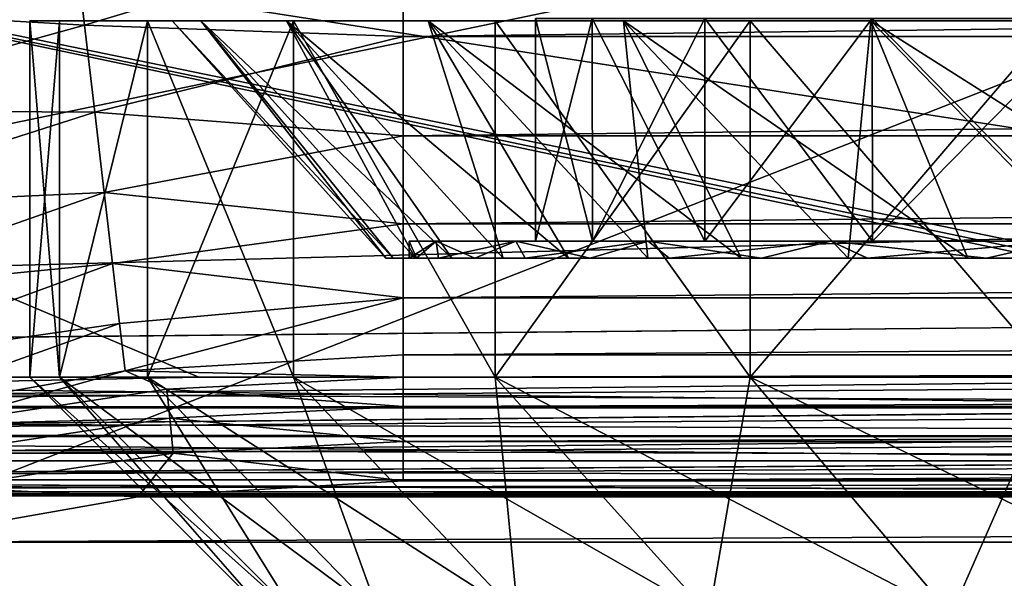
# Model space of a CAD drawing. Header units: metres. Extents: x -205 to 205, y -104 to 104.
# Tile 897 of 1056: x -19.84 to -15.7, y -45.81 to -43.45. Entities that reach past the tile are written whole.
import ezdxf

# ---------------------------------------------------------------- set-up
doc = ezdxf.new("R2010")
doc.units = ezdxf.units.M
doc.layers.add('solid_01_2-CONSUMER_EHM_BOX_SW0001', color=7, linetype='CONTINUOUS')

msp = doc.modelspace()

# ---------------------------------------------------------------- linework, layer by layer
at = {"layer": 'solid_01_2-CONSUMER_EHM_BOX_SW0001'}
for points in [[(-200.010849, -74.958488), (-200.010773, 75.041512), (-0.010778, 75.04142)], [(-0.010849, -74.95858), (-200.010849, -74.958488), (-0.010778, 75.04142)], [(-24.253431, -47.070396, 63.099998), (-25.500069, -42.458569, 63.099998), (-12.482156, -42.458576, 63.099998)], [(-8.89178, -44.958576, 48), (-25.00005, -42.458569, 48), (-25.021868, -44.958569, 48)], [(-25.00005, -42.458569, 57), (-25.021868, -44.958569, 57), (-19.088629, -44.958572, 57)], [(-25.021868, -44.958569, 55), (-25.00005, -42.458569, 55), (-12.992855, -42.458576, 55)], [(-12.992857, -44.958576, 55), (-25.021868, -44.958569, 55), (-12.992855, -42.458576, 55)], [(-8.89178, -44.958576, 48), (-13.737907, -42.458572, 48), (-25.00005, -42.458569, 48)], [(-25.00005, -42.458569, 57), (-13.073159, -44.952339, 57), (-12.992857, -44.933804, 57)], [(-12.992855, -42.458576, 57), (-25.00005, -42.458569, 57), (-12.992857, -44.933804, 57)], [(-25.00005, -42.458569, 57), (-13.155389, -44.958572, 57), (-13.073159, -44.952339, 57)], [(-25.00005, -42.458569, 57), (-19.088629, -44.958572, 57), (-13.155389, -44.958572, 57)], [(-13.503431, -47.071167, 63.099998), (-24.253431, -47.070396, 63.099998), (-12.482156, -42.458576, 63.099998)], [(38.274673, -42.903759, 75), (-63.60397, -54.56757, 75), (63.596031, -54.576706, 75)], [(38.274673, -42.903759, 75), (37.499931, -42.958599, 75), (-63.60397, -54.56757, 75)], [(37.499931, -42.958599, 75), (-37.500069, -42.958565, 75), (-63.60397, -54.56757, 75)], [(-37.500069, -42.958565, 46), (37.499931, -42.958599, 46), (-37.500069, -44.958565, 46)], [(37.499931, -42.958599, 46), (-2.676463, -44.626774, 46), (-37.500069, -44.958565, 46)], [(-19.569147, -43.476009, 3.371311), (-19.614502, -43.087963, 3.467618), (-20.968851, -43.395908, 3.455576)], [(-19.569147, -43.476009, 3.371311), (-18.227028, -43.073269, 3.455959), (-19.614502, -43.087963, 3.467618)], [(-19.569147, -43.476009, 3.371311), (-18.227028, -43.523998, 3.325387), (-18.227028, -43.073269, 3.455959)], [(-18.227028, -43.073269, 3.455959), (-18.227028, -43.523998, 3.325387), (18.20536, -43.073284, 3.455959)], [(-18.227028, -43.523998, 3.325387), (18.20536, -43.524014, 3.325387), (18.20536, -43.073284, 3.455959)], [(-19.569147, -43.476009, 3.371311), (-20.968851, -43.395908, 3.455576), (-20.864967, -43.834003, 3.324787)], [(-19.675592, -43.458572, 22.2833), (-19.675571, -44.958572, 22.283104), (-19.80007, -44.958572, 24.5)], [(-19.80007, -43.458572, 24.499994), (-19.80007, -44.958572, 24.5), (-19.675571, -44.958572, 26.716896)], [(-19.80007, -43.458572, 24.499994), (-19.675592, -43.458572, 22.2833), (-19.80007, -44.958572, 24.5)], [(-19.675592, -43.458572, 26.716688), (-19.80007, -43.458572, 24.499994), (-19.675571, -44.958572, 26.716896)], [(-19.675592, -43.458572, 26.716688), (-19.675592, -43.458572, 22.2833), (-19.80007, -43.458572, 24.499994)], [(-19.675592, -43.458572, 22.2833), (-19.30368, -43.458572, 20.094261), (-19.675571, -44.958572, 22.283104)], [(-19.303682, -43.458572, 28.905727), (-19.675592, -43.458572, 26.716688), (-19.675571, -44.958572, 26.716896)], [(-19.303682, -43.458572, 28.905727), (-19.30368, -43.458572, 20.094261), (-19.675592, -43.458572, 22.2833)], [(-19.303682, -43.458572, 28.905727), (-19.675592, -43.458572, 22.2833), (-19.675592, -43.458572, 26.716688)], [(-19.30368, -43.458572, 20.094261), (-19.303642, -44.958572, 20.094086), (-19.675571, -44.958572, 22.283104)], [(-19.303682, -43.458572, 28.905727), (-19.675571, -44.958572, 26.716896), (-19.303642, -44.958572, 28.905914)], [(-19.303682, -43.458572, 28.905727), (-19.079363, -43.458572, 26.649527), (-19.200069, -43.458572, 24.500004)], [(-18.688936, -43.458572, 31.039595), (-19.079363, -43.458572, 26.649527), (-19.303682, -43.458572, 28.905727)], [(-19.303682, -43.458572, 28.905727), (-19.200069, -43.458572, 24.500004), (-19.30368, -43.458572, 20.094261)], [(-19.303682, -43.458572, 28.905727), (-19.303642, -44.958572, 28.905914), (-18.688959, -44.958572, 31.039526)], [(-18.688936, -43.458572, 31.039595), (-19.303682, -43.458572, 28.905727), (-18.688959, -44.958572, 31.039526)], [(-19.30368, -43.458572, 20.094261), (-19.200069, -43.458572, 24.500004), (-19.079365, -43.458572, 22.350481)], [(-19.30368, -43.458572, 20.094261), (-19.079365, -43.458572, 22.350481), (-18.718723, -43.458572, 20.227774)], [(-19.30368, -43.458572, 20.094261), (-18.718723, -43.458572, 20.227774), (-18.688936, -43.458572, 17.960405)], [(-19.30368, -43.458572, 20.094261), (-18.688936, -43.458572, 17.960405), (-19.303642, -44.958572, 20.094086)], [(-18.688936, -43.458572, 17.960405), (-18.688959, -44.958572, 17.960474), (-19.303642, -44.958572, 20.094086)], [(-18.300058, -44.458572, 24.499998), (-19.200069, -43.458572, 24.500004), (-19.079363, -43.458572, 26.649527)], [(-18.26911, -44.458572, 23.435936), (-19.079365, -43.458572, 22.350481), (-19.200069, -43.458572, 24.500004)], [(-18.300058, -44.458572, 24.499998), (-18.26911, -44.458572, 23.435936), (-19.200069, -43.458572, 24.500004)], [(-18.022018, -44.458572, 21.322081), (-18.718723, -43.458572, 20.227774), (-19.079365, -43.458572, 22.350481)], [(-18.176331, -44.458572, 22.37554), (-18.022018, -44.458572, 21.322081), (-19.079365, -43.458572, 22.350481)], [(-18.26911, -44.458572, 23.435936), (-18.176331, -44.458572, 22.37554), (-19.079365, -43.458572, 22.350481)], [(-18.176331, -44.458572, 26.624458), (-19.079363, -43.458572, 26.649527), (-18.718721, -43.458572, 28.772232)], [(-18.688936, -43.458572, 31.039595), (-18.718721, -43.458572, 28.772232), (-19.079363, -43.458572, 26.649527)], [(-18.26911, -44.458572, 25.56406), (-18.300058, -44.458572, 24.499998), (-19.079363, -43.458572, 26.649527)], [(-18.176331, -44.458572, 26.624458), (-18.26911, -44.458572, 25.56406), (-19.079363, -43.458572, 26.649527)], [(-17.531219, -44.458572, 19.251326), (-18.122606, -43.458572, 18.158571), (-18.718723, -43.458572, 20.227774)], [(-18.688936, -43.458572, 17.960405), (-18.718723, -43.458572, 20.227774), (-18.122606, -43.458572, 18.158571)], [(-17.806807, -44.458572, 20.279787), (-17.531219, -44.458572, 19.251326), (-18.718723, -43.458572, 20.227774)], [(-18.022018, -44.458572, 21.322081), (-17.806807, -44.458572, 20.279787), (-18.718723, -43.458572, 20.227774)], [(-17.806807, -44.458572, 28.720213), (-18.718721, -43.458572, 28.772232), (-18.122608, -43.458572, 30.841427)], [(-18.688936, -43.458572, 31.039595), (-18.122608, -43.458572, 30.841427), (-18.718721, -43.458572, 28.772232)], [(-18.022018, -44.458572, 27.677919), (-18.176331, -44.458572, 26.624458), (-18.718721, -43.458572, 28.772232)], [(-17.806807, -44.458572, 28.720213), (-18.022018, -44.458572, 27.677919), (-18.718721, -43.458572, 28.772232)], [(-18.688936, -43.458572, 17.960405), (-17.839254, -44.958572, 15.909102), (-18.688959, -44.958572, 17.960474)], [(-18.688936, -43.458572, 31.039595), (-18.688959, -44.958572, 31.039526), (-17.839254, -44.958572, 33.090897)], [(-17.83922, -43.458572, 33.090969), (-18.122608, -43.458572, 30.841427), (-18.688936, -43.458572, 31.039595)], [(-18.688936, -43.458572, 17.960405), (-18.122606, -43.458572, 18.158571), (-17.839224, -43.458572, 15.909037)], [(-18.688936, -43.458572, 17.960405), (-17.839224, -43.458572, 15.909037), (-17.839254, -44.958572, 15.909102)], [(-17.83922, -43.458572, 33.090969), (-18.688936, -43.458572, 31.039595), (-17.839254, -44.958572, 33.090897)], [(-17.196468, -44.458572, 30.758907), (-18.122608, -43.458572, 30.841427), (-17.298643, -43.458572, 32.830631)], [(-17.83922, -43.458572, 33.090969), (-17.298643, -43.458572, 32.830631), (-18.122608, -43.458572, 30.841427)], [(-17.531218, -44.458572, 29.748678), (-17.806807, -44.458572, 28.720213), (-18.122608, -43.458572, 30.841427)], [(-17.196468, -44.458572, 30.758907), (-17.531218, -44.458572, 29.748678), (-18.122608, -43.458572, 30.841427)], [(-16.803406, -44.458572, 17.251698), (-17.298639, -43.458572, 16.169361), (-18.122606, -43.458572, 18.158571)], [(-17.839224, -43.458572, 15.909037), (-18.122606, -43.458572, 18.158571), (-17.298639, -43.458572, 16.169361)], [(-17.196472, -44.458572, 18.2411), (-16.803406, -44.458572, 17.251698), (-18.122606, -43.458572, 18.158571)], [(-17.531219, -44.458572, 19.251326), (-17.196472, -44.458572, 18.2411), (-18.122606, -43.458572, 18.158571)], [(-16.765194, -43.458572, 13.965755), (-16.765209, -44.958572, 13.965765), (-17.839254, -44.958572, 15.909102)], [(-17.839224, -43.458572, 15.909037), (-16.765194, -43.458572, 13.965755), (-17.839254, -44.958572, 15.909102)], [(-17.83922, -43.458572, 33.090969), (-17.839254, -44.958572, 33.090897), (-16.765209, -44.958572, 35.034237)], [(-17.839224, -43.458572, 15.909037), (-17.298639, -43.458572, 16.169361), (-16.765194, -43.458572, 13.965755)], [(-16.765188, -43.458572, 35.034256), (-17.298643, -43.458572, 32.830631), (-17.83922, -43.458572, 33.090969)], [(-16.765188, -43.458572, 35.034256), (-17.83922, -43.458572, 33.090969), (-16.765209, -44.958572, 35.034237)], [(-17.670124, -43.44854, 25.529163), (-17.669687, -44.386906, 25.526041), (-17.430117, -44.386906, 27.576647)], [(-17.431166, -43.44854, 27.573572), (-17.670124, -43.44854, 25.529163), (-17.430117, -44.386906, 27.576647)], [(-17.670124, -43.44854, 23.470837), (-17.669687, -44.386906, 23.473959), (-17.669687, -44.386906, 25.526041)], [(-17.670124, -43.44854, 25.529163), (-17.670124, -43.44854, 23.470837), (-17.669687, -44.386906, 25.526041)], [(-17.670124, -43.44854, 23.470837), (-17.431166, -43.44854, 21.426428), (-17.669687, -44.386906, 23.473959)], [(-17.431166, -43.44854, 21.426428), (-17.430117, -44.386906, 21.423353), (-17.669687, -44.386906, 23.473959)], [(-17.431166, -43.44854, 27.573572), (-17.430117, -44.386906, 27.576647), (-16.956602, -44.386906, 29.573486)], [(-16.956484, -43.44854, 29.576418), (-17.431166, -43.44854, 27.573572), (-16.956602, -44.386906, 29.573486)], [(-17.431166, -43.44854, 21.426428), (-16.956484, -43.44854, 19.423582), (-17.430117, -44.386906, 21.423353)], [(-16.956484, -43.44854, 19.423582), (-16.956602, -44.386906, 19.426514), (-17.430117, -44.386906, 21.423353)], [(-16.353481, -44.458572, 32.713158), (-17.298643, -43.458572, 32.830631), (-16.25716, -43.458572, 34.715027)], [(-16.765188, -43.458572, 35.034256), (-16.25716, -43.458572, 34.715027), (-17.298643, -43.458572, 32.830631)], [(-16.803402, -44.458572, 31.748308), (-17.196468, -44.458572, 30.758907), (-17.298643, -43.458572, 32.830631)], [(-16.353481, -44.458572, 32.713158), (-16.803402, -44.458572, 31.748308), (-17.298643, -43.458572, 32.830631)], [(-15.848409, -44.458572, 15.350128), (-16.257154, -43.458572, 14.284965), (-17.298639, -43.458572, 16.169361)], [(-16.765194, -43.458572, 13.965755), (-17.298639, -43.458572, 16.169361), (-16.257154, -43.458572, 14.284965)], [(-16.353487, -44.458572, 16.286858), (-15.848409, -44.458572, 15.350128), (-17.298639, -43.458572, 16.169361)], [(-16.803406, -44.458572, 17.251698), (-16.353487, -44.458572, 16.286858), (-17.298639, -43.458572, 16.169361)], [(-16.956484, -43.44854, 29.576418), (-16.956602, -44.386906, 29.573486), (-16.250889, -44.386906, 31.513374)], [(-16.252495, -43.44854, 17.489388), (-16.250889, -44.386906, 17.486626), (-16.956602, -44.386906, 19.426514)], [(-16.956484, -43.44854, 19.423582), (-16.252495, -43.44854, 17.489388), (-16.956602, -44.386906, 19.426514)], [(-16.252495, -43.44854, 31.510612), (-16.956484, -43.44854, 29.576418), (-16.250889, -44.386906, 31.513374)], [(-15.480385, -43.458572, 12.154984), (-15.480333, -44.958572, 12.154902), (-16.765209, -44.958572, 13.965765)], [(-16.765194, -43.458572, 13.965755), (-15.480385, -43.458572, 12.154984), (-16.765209, -44.958572, 13.965765)], [(-16.765188, -43.458572, 35.034256), (-16.765209, -44.958572, 35.034237), (-15.480333, -44.958572, 36.845097)], [(-16.765194, -43.458572, 13.965755), (-16.257154, -43.458572, 14.284965), (-15.480385, -43.458572, 12.154984)], [(-15.480375, -43.458572, 36.845028), (-16.25716, -43.458572, 34.715027), (-16.765188, -43.458572, 35.034256)], [(-15.480375, -43.458572, 36.845028), (-16.765188, -43.458572, 35.034256), (-15.480333, -44.958572, 36.845097)], [(-15.848403, -44.458572, 33.649879), (-16.353481, -44.458572, 32.713158), (-16.25716, -43.458572, 34.715027)], [(-15.289412, -44.458572, 34.556145), (-16.25716, -43.458572, 34.715027), (-15.011284, -43.458572, 36.470924)], [(-15.480375, -43.458572, 36.845028), (-15.011284, -43.458572, 36.470924), (-16.25716, -43.458572, 34.715027)], [(-15.289412, -44.458572, 34.556145), (-15.848403, -44.458572, 33.649879), (-16.25716, -43.458572, 34.715027)], [(-14.679055, -44.458572, 13.572177), (-15.011275, -43.458572, 12.529063), (-16.257154, -43.458572, 14.284965)], [(-15.480385, -43.458572, 12.154984), (-16.257154, -43.458572, 14.284965), (-15.011275, -43.458572, 12.529063)], [(-15.28942, -44.458572, 14.443867), (-14.679055, -44.458572, 13.572177), (-16.257154, -43.458572, 14.284965)], [(-15.848409, -44.458572, 15.350128), (-15.28942, -44.458572, 14.443867), (-16.257154, -43.458572, 14.284965)], [(-16.252495, -43.44854, 31.510612), (-16.250889, -44.386906, 31.513374), (-15.329243, -44.386906, 33.347439)], [(-15.328719, -43.44854, 33.349998), (-16.252495, -43.44854, 31.510612), (-15.329243, -44.386906, 33.347439)], [(-16.252495, -43.44854, 17.489388), (-15.328719, -43.44854, 15.65), (-16.250889, -44.386906, 17.486626)], [(-15.328719, -43.44854, 15.65), (-15.329243, -44.386906, 15.652561), (-16.250889, -44.386906, 17.486626)], [(-19.526173, -43.843681, 3.213573), (-19.569147, -43.476009, 3.371311), (-20.864967, -43.834003, 3.324787)], [(-19.526173, -43.843681, 3.213573), (-18.227028, -43.523998, 3.325387), (-19.569147, -43.476009, 3.371311)], [(-19.526173, -43.843681, 3.213573), (-18.227028, -43.942383, 3.112886), (-18.227028, -43.523998, 3.325387)], [(-18.227028, -43.523998, 3.325387), (-18.227028, -43.942383, 3.112886), (18.20536, -43.524014, 3.325387)], [(-18.227028, -43.942383, 3.112886), (18.20536, -43.942402, 3.112886), (18.20536, -43.524014, 3.325387)], [(-19.526173, -43.843681, 3.213573), (-20.864967, -43.834003, 3.324787), (-20.768545, -44.240631, 3.11223)], [(-19.486692, -44.181454, 2.998492), (-19.526173, -43.843681, 3.213573), (-20.768545, -44.240631, 3.11223)], [(-19.486692, -44.181454, 2.998492), (-18.227028, -43.942383, 3.112886), (-19.526173, -43.843681, 3.213573)], [(-19.486692, -44.181454, 2.998492), (-18.227028, -44.31369, 2.825941), (-18.227028, -43.942383, 3.112886)], [(-18.227028, -43.942383, 3.112886), (-18.227028, -44.31369, 2.825941), (18.20536, -43.942402, 3.112886)], [(-18.227028, -44.31369, 2.825941), (18.205359, -44.313709, 2.825941), (18.20536, -43.942402, 3.112886)], [(-19.486692, -44.181454, 2.998492), (-20.768545, -44.240631, 3.11223), (-20.682974, -44.60149, 2.825383)], [(-19.451731, -44.480579, 2.731638), (-19.486692, -44.181454, 2.998492), (-20.682974, -44.60149, 2.825383)], [(-19.451731, -44.480579, 2.731638), (-18.227028, -44.31369, 2.825941), (-19.486692, -44.181454, 2.998492)], [(-19.451731, -44.480579, 2.731638), (-18.227028, -44.624832, 2.474663), (-18.227028, -44.31369, 2.825941)], [(-18.227028, -44.31369, 2.825941), (-18.227028, -44.624832, 2.474663), (18.205359, -44.313709, 2.825941)], [(-18.227028, -44.624832, 2.474663), (18.205359, -44.624851, 2.474663), (18.205359, -44.313709, 2.825941)], [(-18.088467, -44.386906, 22.477947), (-18.171074, -44.458572, 23.444096), (-18.20216, -44.458572, 24.499069)], [(-18.20216, -44.386906, 24.5), (-18.20216, -44.458572, 24.499069), (-18.171148, -44.458572, 25.554165)], [(-18.088467, -44.386906, 22.477947), (-18.20216, -44.458572, 24.499069), (-18.20216, -44.386906, 24.5)], [(-18.20216, -44.386906, 24.5), (-18.171148, -44.458572, 25.554165), (-18.088467, -44.386906, 26.522053)], [(-18.20216, -44.386906, 24.5), (-17.669687, -44.386906, 25.526041), (-17.669687, -44.386906, 23.473959)], [(-18.20216, -44.386906, 24.5), (-18.088467, -44.386906, 26.522053), (-17.669687, -44.386906, 25.526041)], [(-18.088467, -44.386906, 22.477947), (-18.20216, -44.386906, 24.5), (-17.669687, -44.386906, 23.473959)], [(-18.088467, -44.386906, 26.522053), (-18.171148, -44.458572, 25.554165), (-18.078758, -44.458572, 26.610683)], [(-18.088467, -44.386906, 22.477947), (-18.078602, -44.458572, 22.387877), (-18.171074, -44.458572, 23.444096)], [(-17.752794, -44.386906, 20.480518), (-18.078602, -44.458572, 22.387877), (-18.088467, -44.386906, 22.477947)], [(-18.088467, -44.386906, 26.522053), (-18.078758, -44.458572, 26.610683), (-17.926041, -44.458572, 27.657904)], [(-18.088467, -44.386906, 26.522053), (-17.926041, -44.458572, 27.657904), (-17.752794, -44.386906, 28.519482)], [(-18.088467, -44.386906, 26.522053), (-17.430117, -44.386906, 27.576647), (-17.669687, -44.386906, 25.526041)], [(-18.088467, -44.386906, 26.522053), (-17.752794, -44.386906, 28.519482), (-17.430117, -44.386906, 27.576647)], [(-18.088467, -44.386906, 22.477947), (-17.669687, -44.386906, 23.473959), (-17.430117, -44.386906, 21.423353)], [(-17.752794, -44.386906, 20.480518), (-18.088467, -44.386906, 22.477947), (-17.430117, -44.386906, 21.423353)], [(-17.752794, -44.386906, 20.480518), (-17.925852, -44.458572, 21.341047), (-18.078602, -44.458572, 22.387877)], [(-17.752794, -44.386906, 28.519482), (-17.926041, -44.458572, 27.657904), (-17.713207, -44.458572, 28.689735)], [(-17.752794, -44.386906, 20.480518), (-17.713078, -44.458572, 20.30965), (-17.925852, -44.458572, 21.341047)], [(-17.194908, -44.386906, 18.532471), (-17.713078, -44.458572, 20.30965), (-17.752794, -44.386906, 20.480518)], [(-17.752794, -44.386906, 28.519482), (-17.713207, -44.458572, 28.689735), (-17.439087, -44.458572, 29.713066)], [(-17.752794, -44.386906, 28.519482), (-17.439087, -44.458572, 29.713066), (-17.194908, -44.386906, 30.467529)], [(-17.752794, -44.386906, 28.519482), (-16.956602, -44.386906, 29.573486), (-17.430117, -44.386906, 27.576647)], [(-17.752794, -44.386906, 28.519482), (-17.194908, -44.386906, 30.467529), (-16.956602, -44.386906, 29.573486)], [(-17.752794, -44.386906, 20.480518), (-17.430117, -44.386906, 21.423353), (-16.956602, -44.386906, 19.426514)], [(-17.194908, -44.386906, 18.532471), (-17.752794, -44.386906, 20.480518), (-16.956602, -44.386906, 19.426514)], [(-17.194908, -44.386906, 18.532471), (-17.439083, -44.458572, 19.286856), (-17.713078, -44.458572, 20.30965)], [(-17.194908, -44.386906, 30.467529), (-17.439087, -44.458572, 29.713066), (-17.106474, -44.458572, 30.719284)], [(-17.194908, -44.386906, 18.532471), (-17.106659, -44.458572, 18.281199), (-17.439083, -44.458572, 19.286856)], [(-16.426319, -44.386906, 16.658012), (-17.106659, -44.458572, 18.281199), (-17.194908, -44.386906, 18.532471)], [(-17.194908, -44.386906, 30.467529), (-17.106474, -44.458572, 30.719284), (-16.718245, -44.458572, 31.698803)], [(-17.194908, -44.386906, 30.467529), (-16.718245, -44.458572, 31.698803), (-16.426319, -44.386906, 32.341988)], [(-17.194908, -44.386906, 30.467529), (-16.250889, -44.386906, 31.513374), (-16.956602, -44.386906, 29.573486)], [(-17.194908, -44.386906, 30.467529), (-16.426319, -44.386906, 32.341988), (-16.250889, -44.386906, 31.513374)], [(-17.194908, -44.386906, 18.532471), (-16.956602, -44.386906, 19.426514), (-16.250889, -44.386906, 17.486626)], [(-16.426319, -44.386906, 16.658012), (-17.194908, -44.386906, 18.532471), (-16.250889, -44.386906, 17.486626)], [(-16.426319, -44.386906, 16.658012), (-16.718668, -44.458572, 17.302177), (-17.106659, -44.458572, 18.281199)], [(-16.426319, -44.386906, 16.658012), (-16.272665, -44.458572, 16.344748), (-16.718668, -44.458572, 17.302177)], [(-16.426319, -44.386906, 32.341988), (-16.718245, -44.458572, 31.698803), (-16.271914, -44.458572, 32.656712)], [(-15.452738, -44.386906, 14.882946), (-16.272665, -44.458572, 16.344748), (-16.426319, -44.386906, 16.658012)], [(-16.426319, -44.386906, 32.341988), (-16.271914, -44.458572, 32.656712), (-15.769662, -44.458572, 33.589951)], [(-16.426319, -44.386906, 32.341988), (-15.769662, -44.458572, 33.589951), (-15.452738, -44.386906, 34.117054)], [(-16.426319, -44.386906, 32.341988), (-15.329243, -44.386906, 33.347439), (-16.250889, -44.386906, 31.513374)], [(-16.426319, -44.386906, 32.341988), (-15.452738, -44.386906, 34.117054), (-15.329243, -44.386906, 33.347439)], [(-16.426319, -44.386906, 16.658012), (-16.250889, -44.386906, 17.486626), (-15.329243, -44.386906, 15.652561)], [(-15.452738, -44.386906, 14.882946), (-16.426319, -44.386906, 16.658012), (-15.329243, -44.386906, 15.652561)], [(-15.452738, -44.386906, 14.882946), (-15.770784, -44.458572, 15.411946), (-16.272665, -44.458572, 16.344748)], [(-15.452738, -44.386906, 14.882946), (-15.217767, -44.458572, 14.512812), (-15.770784, -44.458572, 15.411946)], [(-15.452738, -44.386906, 34.117054), (-15.769662, -44.458572, 33.589951), (-15.216312, -44.458572, 34.489395)], [(-18.26911, -44.458572, 25.56406), (-18.26911, -44.458572, 23.435936), (-18.300058, -44.458572, 24.499998)], [(-18.20216, -44.458572, 24.499069), (-18.176331, -44.458572, 22.37554), (-18.26911, -44.458572, 23.435936)], [(-18.176331, -44.458572, 26.624458), (-18.26911, -44.458572, 23.435936), (-18.26911, -44.458572, 25.56406)], [(-18.20216, -44.458572, 24.499069), (-18.26911, -44.458572, 23.435936), (-18.176331, -44.458572, 26.624458)], [(-18.20216, -44.458572, 24.499069), (-18.171074, -44.458572, 23.444096), (-18.176331, -44.458572, 22.37554)], [(-18.171148, -44.458572, 25.554165), (-18.20216, -44.458572, 24.499069), (-18.176331, -44.458572, 26.624458)], [(-18.078602, -44.458572, 22.387877), (-18.022018, -44.458572, 21.322081), (-18.176331, -44.458572, 22.37554)], [(-18.171074, -44.458572, 23.444096), (-18.078602, -44.458572, 22.387877), (-18.176331, -44.458572, 22.37554)], [(-18.171148, -44.458572, 25.554165), (-18.176331, -44.458572, 26.624458), (-18.022018, -44.458572, 27.677919)], [(-18.078758, -44.458572, 26.610683), (-18.171148, -44.458572, 25.554165), (-18.022018, -44.458572, 27.677919)], [(-17.926041, -44.458572, 27.657904), (-18.078758, -44.458572, 26.610683), (-18.022018, -44.458572, 27.677919)], [(-18.078602, -44.458572, 22.387877), (-17.925852, -44.458572, 21.341047), (-18.022018, -44.458572, 21.322081)], [(-17.925852, -44.458572, 21.341047), (-17.806807, -44.458572, 20.279787), (-18.022018, -44.458572, 21.322081)], [(-17.926041, -44.458572, 27.657904), (-18.022018, -44.458572, 27.677919), (-17.806807, -44.458572, 28.720213)], [(-17.713207, -44.458572, 28.689735), (-17.926041, -44.458572, 27.657904), (-17.806807, -44.458572, 28.720213)], [(-17.925852, -44.458572, 21.341047), (-17.713078, -44.458572, 20.30965), (-17.806807, -44.458572, 20.279787)], [(-17.713078, -44.458572, 20.30965), (-17.531219, -44.458572, 19.251326), (-17.806807, -44.458572, 20.279787)], [(-17.713207, -44.458572, 28.689735), (-17.806807, -44.458572, 28.720213), (-17.531218, -44.458572, 29.748678)], [(-17.439087, -44.458572, 29.713066), (-17.713207, -44.458572, 28.689735), (-17.531218, -44.458572, 29.748678)], [(-17.713078, -44.458572, 20.30965), (-17.439083, -44.458572, 19.286856), (-17.531219, -44.458572, 19.251326)], [(-17.439083, -44.458572, 19.286856), (-17.196472, -44.458572, 18.2411), (-17.531219, -44.458572, 19.251326)], [(-17.439087, -44.458572, 29.713066), (-17.531218, -44.458572, 29.748678), (-17.196468, -44.458572, 30.758907)], [(-17.106474, -44.458572, 30.719284), (-17.439087, -44.458572, 29.713066), (-17.196468, -44.458572, 30.758907)], [(-17.439083, -44.458572, 19.286856), (-17.106659, -44.458572, 18.281199), (-17.196472, -44.458572, 18.2411)], [(-17.106659, -44.458572, 18.281199), (-16.803406, -44.458572, 17.251698), (-17.196472, -44.458572, 18.2411)], [(-17.106474, -44.458572, 30.719284), (-17.196468, -44.458572, 30.758907), (-16.803402, -44.458572, 31.748308)], [(-17.106659, -44.458572, 18.281199), (-16.718668, -44.458572, 17.302177), (-16.803406, -44.458572, 17.251698)], [(-16.718245, -44.458572, 31.698803), (-17.106474, -44.458572, 30.719284), (-16.803402, -44.458572, 31.748308)], [(-16.718668, -44.458572, 17.302177), (-16.353487, -44.458572, 16.286858), (-16.803406, -44.458572, 17.251698)], [(-16.718245, -44.458572, 31.698803), (-16.803402, -44.458572, 31.748308), (-16.353481, -44.458572, 32.713158)], [(-16.718668, -44.458572, 17.302177), (-16.272665, -44.458572, 16.344748), (-16.353487, -44.458572, 16.286858)], [(-16.271914, -44.458572, 32.656712), (-16.718245, -44.458572, 31.698803), (-16.353481, -44.458572, 32.713158)], [(-16.272665, -44.458572, 16.344748), (-15.848409, -44.458572, 15.350128), (-16.353487, -44.458572, 16.286858)], [(-16.271914, -44.458572, 32.656712), (-16.353481, -44.458572, 32.713158), (-15.848403, -44.458572, 33.649879)], [(-16.272665, -44.458572, 16.344748), (-15.770784, -44.458572, 15.411946), (-15.848409, -44.458572, 15.350128)], [(-15.769662, -44.458572, 33.589951), (-16.271914, -44.458572, 32.656712), (-15.848403, -44.458572, 33.649879)], [(-15.770784, -44.458572, 15.411946), (-15.28942, -44.458572, 14.443867), (-15.848409, -44.458572, 15.350128)], [(-15.769662, -44.458572, 33.589951), (-15.848403, -44.458572, 33.649879), (-15.289412, -44.458572, 34.556145)], [(-15.770784, -44.458572, 15.411946), (-15.217767, -44.458572, 14.512812), (-15.28942, -44.458572, 14.443867)], [(-15.216312, -44.458572, 34.489395), (-15.769662, -44.458572, 33.589951), (-15.289412, -44.458572, 34.556145)], [(-19.451731, -44.480579, 2.731638), (-20.682974, -44.60149, 2.825383), (-20.611267, -44.903893, 2.474333)], [(-19.42219, -44.733311, 2.419925), (-19.451731, -44.480579, 2.731638), (-20.611267, -44.903893, 2.474333)], [(-19.42219, -44.733311, 2.419925), (-18.227028, -44.624832, 2.474663), (-19.451731, -44.480579, 2.731638)], [(-19.42219, -44.733311, 2.419925), (-19.398838, -44.933098, 2.071429), (-18.227028, -44.624832, 2.474663)], [(-19.398838, -44.933098, 2.071429), (-18.227028, -44.864849, 2.071429), (-18.227028, -44.624832, 2.474663)], [(-18.227028, -44.624832, 2.474663), (-18.227028, -44.864849, 2.071429), (18.205359, -44.624851, 2.474663)], [(-18.227028, -44.864849, 2.071429), (18.205359, -44.864864, 2.071429), (18.205359, -44.624851, 2.474663)], [(-2.676463, -44.626774, 46), (-7.215505, -44.958576, 46), (-37.500069, -44.958565, 46)], [(-19.42219, -44.733311, 2.419925), (-20.611267, -44.903893, 2.474333), (-20.555944, -45.137196, 2.071429)], [(-19.42219, -44.733311, 2.419925), (-20.555944, -45.137196, 2.071429), (-19.398838, -44.933098, 2.071429)], [(-19.398838, -44.933098, 2.071429), (-18.227028, -44.959908, 1.911433), (-18.227028, -44.864849, 2.071429)], [(-18.227028, -44.959908, 1.911433), (18.205359, -44.864864, 2.071429), (-18.227028, -44.864849, 2.071429)], [(-18.227028, -44.959908, 1.911433), (18.205359, -44.959927, 1.911433), (18.205359, -44.864864, 2.071429)], [(-19.398838, -44.933098, 2.071429), (-20.555944, -45.137196, 2.071429), (-20.208225, -45.158157, 1.911433)], [(-19.398838, -44.933098, 2.071429), (-20.208225, -45.158157, 1.911433), (-19.222574, -45.009594, 1.911433)], [(-19.398838, -44.933098, 2.071429), (-19.222574, -45.009594, 1.911433), (-18.227028, -44.959908, 1.911433)], [(-7.215505, -45.087917, 46.017017), (-37.500069, -44.958565, 46), (-7.215505, -44.958576, 46)], [(-7.215505, -45.087917, 46.017017), (-37.500069, -45.087971, 46.017036), (-37.500069, -44.958565, 46)], [(-25.021868, -45.080227, 47.984974), (-8.89178, -44.958576, 48), (-25.021868, -44.958569, 48)], [(-25.021868, -45.080227, 56.984974), (-19.088629, -44.958572, 57), (-25.021868, -44.958569, 57)], [(-12.992857, -45.087982, 55.017036), (-25.021868, -44.958569, 55), (-12.992857, -44.958576, 55)], [(-25.021868, -45.080227, 55.015026), (-25.021868, -44.958569, 55), (-12.992857, -45.087982, 55.017036)], [(-25.021868, -45.080227, 56.984974), (-13.155389, -44.958572, 57), (-19.088629, -44.958572, 57)], [(-13.155393, -45.087982, 56.982964), (-13.155389, -44.958572, 57), (-25.021868, -45.080227, 56.984974)], [(-8.89178, -45.08794, 47.982975), (-8.89178, -44.958576, 48), (-25.021868, -45.080227, 47.984974)], [(-19.80007, -44.958572, 24.5), (-18.800066, -45.958572, 24.5), (-18.681854, -45.958572, 26.604942)], [(-19.80007, -44.958572, 24.5), (-19.675571, -44.958572, 22.283104), (-18.800066, -45.958572, 24.5)], [(-19.675571, -44.958572, 26.716896), (-19.80007, -44.958572, 24.5), (-18.681854, -45.958572, 26.604942)], [(-19.675571, -44.958572, 22.283104), (-18.681854, -45.958572, 22.395058), (-18.800066, -45.958572, 24.5)], [(-19.675571, -44.958572, 22.283104), (-19.303642, -44.958572, 20.094086), (-18.681854, -45.958572, 22.395058)], [(-19.675571, -44.958572, 26.716896), (-18.681854, -45.958572, 26.604942), (-18.328707, -45.958572, 28.683414)], [(-19.303642, -44.958572, 28.905914), (-19.675571, -44.958572, 26.716896), (-18.328707, -45.958572, 28.683414)], [(-19.303642, -44.958572, 20.094086), (-18.328707, -45.958572, 20.316586), (-18.681854, -45.958572, 22.395058)], [(-19.303642, -44.958572, 20.094086), (-18.688959, -44.958572, 17.960474), (-18.328707, -45.958572, 20.316586)], [(-19.303642, -44.958572, 28.905914), (-18.328707, -45.958572, 28.683414), (-17.745062, -45.958572, 30.709276)], [(-18.688959, -44.958572, 31.039526), (-19.303642, -44.958572, 28.905914), (-17.745062, -45.958572, 30.709276)], [(-19.222574, -45.009594, 1.911433), (-18.227028, -45.083378, 1.771438), (-18.227028, -44.959908, 1.911433)], [(-18.688959, -44.958572, 17.960474), (-17.745062, -45.958572, 18.290724), (-18.328707, -45.958572, 20.316586)], [(-18.688959, -44.958572, 17.960474), (-17.839254, -44.958572, 15.909102), (-17.745062, -45.958572, 18.290724)], [(-18.688959, -44.958572, 31.039526), (-17.745062, -45.958572, 30.709276), (-16.938263, -45.958572, 32.657051)], [(-17.839254, -44.958572, 33.090897), (-18.688959, -44.958572, 31.039526), (-16.938263, -45.958572, 32.657051)], [(-18.227028, -44.959908, 1.911433), (-18.227028, -45.083378, 1.771438), (18.205359, -44.959927, 1.911433)], [(-18.227028, -45.083378, 1.771438), (18.205359, -45.083393, 1.771438), (18.205359, -44.959927, 1.911433)], [(-17.839254, -44.958572, 15.909102), (-16.938263, -45.958572, 16.342949), (-17.745062, -45.958572, 18.290724)], [(-17.839254, -44.958572, 15.909102), (-16.765209, -44.958572, 13.965765), (-16.938263, -45.958572, 16.342949)], [(-17.839254, -44.958572, 33.090897), (-16.938263, -45.958572, 32.657051), (-15.918456, -45.958572, 34.502243)], [(-16.765209, -44.958572, 35.034237), (-17.839254, -44.958572, 33.090897), (-15.918456, -45.958572, 34.502243)], [(-16.765209, -44.958572, 13.965765), (-15.918456, -45.958572, 14.497756), (-16.938263, -45.958572, 16.342949)], [(-16.765209, -44.958572, 13.965765), (-15.480333, -44.958572, 12.154902), (-15.918456, -45.958572, 14.497756)], [(-16.765209, -44.958572, 35.034237), (-15.918456, -45.958572, 34.502243), (-14.698465, -45.958572, 36.221649)], [(-15.480333, -44.958572, 36.845097), (-16.765209, -44.958572, 35.034237), (-14.698465, -45.958572, 36.221649)], [(-15.480333, -44.958572, 12.154902), (-14.698465, -45.958572, 12.778349), (-15.918456, -45.958572, 14.497756)], [(-19.222574, -45.009594, 1.911433), (-20.208225, -45.158157, 1.911433), (-19.210281, -45.132446, 1.771438)], [(-19.222574, -45.009594, 1.911433), (-19.210281, -45.132446, 1.771438), (-18.227028, -45.083378, 1.771438)], [(-13.155393, -45.087982, 56.982964), (-25.021868, -45.080227, 56.984974), (-25.021868, -45.202785, 56.936298)], [(-25.021868, -45.202789, 55.063702), (-25.021868, -45.080227, 55.015026), (-12.992857, -45.087982, 55.017036)], [(-8.89178, -45.08794, 47.982975), (-25.021868, -45.080227, 47.984974), (-25.021868, -45.202785, 47.936298)], [(-7.215505, -45.087917, 46.017017), (-7.215505, -45.208561, 46.066978), (-37.500069, -45.087971, 46.017036)], [(-7.215505, -45.208561, 46.066978), (-37.500069, -45.208675, 46.067051), (-37.500069, -45.087971, 46.017036)], [(-8.89178, -45.208607, 47.932995), (-8.89178, -45.08794, 47.982975), (-25.021868, -45.202785, 47.936298)], [(-13.155393, -45.208572, 56.933014), (-13.155393, -45.087982, 56.982964), (-25.021868, -45.202785, 56.936298)], [(-25.021868, -45.202789, 55.063702), (-12.992857, -45.087982, 55.017036), (-12.992857, -45.208576, 55.066986)], [(-19.210281, -45.132446, 1.771438), (-18.227028, -45.230713, 1.656828), (-18.227028, -45.083378, 1.771438)], [(-18.227028, -45.083378, 1.771438), (-18.227028, -45.230713, 1.656828), (18.205359, -45.083393, 1.771438)], [(-18.227028, -45.230713, 1.656828), (18.205359, -45.230728, 1.656828), (18.205359, -45.083393, 1.771438)], [(-20.208225, -45.158157, 1.911433), (-20.183762, -45.279175, 1.771438), (-19.210281, -45.132446, 1.771438)], [(-19.210281, -45.132446, 1.771438), (-20.183762, -45.279175, 1.771438), (-19.19561, -45.279053, 1.656828)], [(-19.210281, -45.132446, 1.771438), (-19.19561, -45.279053, 1.656828), (-18.227028, -45.230713, 1.656828)], [(-13.155393, -45.208572, 56.933014), (-25.021868, -45.202785, 56.936298), (-25.021868, -45.311924, 56.853752)], [(-8.89178, -45.208607, 47.932995), (-25.021868, -45.202785, 47.936298), (-25.021868, -45.311924, 47.853752)], [(-25.021868, -45.202789, 55.063702), (-12.992857, -45.208576, 55.066986), (-12.992857, -45.312126, 55.146446)], [(-25.021868, -45.311924, 55.146248), (-25.021868, -45.202789, 55.063702), (-12.992857, -45.312126, 55.146446)], [(-7.215505, -45.208561, 46.066978), (-7.215505, -45.31208, 46.146397), (-37.500069, -45.208675, 46.067051)], [(-7.215505, -45.31208, 46.146397), (-37.500069, -45.312302, 46.146633), (-37.500069, -45.208675, 46.067051)], [(-13.155393, -45.312126, 56.853554), (-13.155393, -45.208572, 56.933014), (-25.021868, -45.311924, 56.853752)], [(-8.89178, -45.312141, 47.853542), (-8.89178, -45.208607, 47.932995), (-25.021868, -45.311924, 47.853752)], [(-19.19561, -45.279053, 1.656828), (-18.22703, -45.396606, 1.571667), (-18.227028, -45.230713, 1.656828)], [(-18.227028, -45.230713, 1.656828), (-18.22703, -45.396606, 1.571667), (18.205359, -45.230728, 1.656828)], [(-18.22703, -45.396606, 1.571667), (18.205359, -45.396622, 1.571667), (18.205359, -45.230728, 1.656828)], [(-20.183762, -45.279175, 1.771438), (-20.154568, -45.423592, 1.656828), (-19.19561, -45.279053, 1.656828)], [(-19.19561, -45.279053, 1.656828), (-20.154568, -45.423592, 1.656828), (-19.34446, -45.46278, 1.571667)], [(-19.19561, -45.279053, 1.656828), (-19.34446, -45.46278, 1.571667), (-18.22703, -45.396606, 1.571667)], [(-7.215505, -45.31208, 46.146397), (-7.215505, -45.391556, 46.249939), (-37.500069, -45.312302, 46.146633)], [(-7.215505, -45.391556, 46.249939), (-37.500069, -45.391773, 46.25034), (-37.500069, -45.312302, 46.146633)], [(-13.155393, -45.312126, 56.853554), (-25.021868, -45.311924, 56.853752), (-25.021868, -45.391563, 56.750034)], [(-25.021868, -45.391571, 55.249985), (-25.021868, -45.311924, 55.146248), (-12.992857, -45.312126, 55.146446)], [(-8.89178, -45.312141, 47.853542), (-25.021868, -45.311924, 47.853752), (-25.021868, -45.391563, 47.750034)], [(-13.155393, -45.391586, 56.75), (-13.155393, -45.312126, 56.853554), (-25.021868, -45.391563, 56.750034)], [(-25.021868, -45.391571, 55.249985), (-12.992857, -45.312126, 55.146446), (-12.992857, -45.391586, 55.25)], [(-8.89178, -45.391582, 47.750015), (-8.89178, -45.312141, 47.853542), (-25.021868, -45.391563, 47.750034)], [(-7.215505, -45.391556, 46.249939), (-7.215505, -45.441547, 46.370613), (-37.500069, -45.391773, 46.25034)], [(-7.215505, -45.441547, 46.370613), (-37.500069, -45.441662, 46.371098), (-37.500069, -45.391773, 46.25034)], [(-13.155393, -45.441536, 56.62941), (-25.021868, -45.391563, 56.750034), (-25.021868, -45.441544, 56.629364)], [(-13.155393, -45.441536, 56.62941), (-13.155393, -45.391586, 56.75), (-25.021868, -45.391563, 56.750034)], [(-8.89178, -45.391582, 47.750015), (-25.021868, -45.391563, 47.750034), (-25.021868, -45.441544, 47.629364)], [(-25.021868, -45.391571, 55.249985), (-12.992857, -45.391586, 55.25), (-12.992857, -45.441536, 55.37059)], [(-25.021868, -45.441544, 55.370636), (-25.021868, -45.391571, 55.249985), (-12.992857, -45.441536, 55.37059)], [(-8.89178, -45.441551, 47.629364), (-8.89178, -45.391582, 47.750015), (-25.021868, -45.441544, 47.629364)], [(-19.34446, -45.46278, 1.571667), (18.205359, -45.396622, 1.571667), (-18.22703, -45.396606, 1.571667)], [(-19.34446, -45.46278, 1.571667), (19.32279, -45.462795, 1.571667), (18.205359, -45.396622, 1.571667)], [(-7.215505, -45.441547, 46.370613), (-7.215505, -45.458576, 46.5), (-37.500069, -45.441662, 46.371098)], [(-37.500069, -45.441662, 46.371098), (-7.215505, -45.458576, 46.5), (-37.500069, -45.458565, 46.5)], [(-13.155393, -45.441536, 56.62941), (-25.021868, -45.441544, 56.629364), (-25.021849, -45.458569, 56.5)], [(-25.021868, -45.441544, 55.370636), (-12.992857, -45.441536, 55.37059), (-12.992857, -45.458576, 55.5)], [(-19.007357, -45.458572, 55.5), (-25.021868, -45.441544, 55.370636), (-12.992857, -45.458576, 55.5)], [(-19.007357, -45.458572, 55.5), (-25.021858, -45.458569, 55.5), (-25.021868, -45.441544, 55.370636)], [(-8.89178, -45.441551, 47.629364), (-25.021868, -45.441544, 47.629364), (-25.021849, -45.458569, 47.5)], [(-19.088621, -45.458572, 56.5), (-13.155393, -45.441536, 56.62941), (-25.021849, -45.458569, 56.5)], [(-16.956816, -45.458572, 47.5), (-8.89178, -45.441551, 47.629364), (-25.021849, -45.458569, 47.5)], [(-20.154568, -45.423592, 1.656828), (-20.432171, -45.65435, 1.571667), (-19.34446, -45.46278, 1.571667)], [(-19.088621, -45.458572, 56.5), (-13.155393, -45.458576, 56.5), (-13.155393, -45.441536, 56.62941)], [(-16.956816, -45.458572, 47.5), (-8.89178, -45.458576, 47.5), (-8.89178, -45.441551, 47.629364)], [(-37.500069, -45.458565, 47.5), (-7.215505, -45.458576, 46.5), (-36.239178, -45.458565, 47.5)], [(-37.500069, -45.458565, 46.5), (-7.215505, -45.458576, 46.5), (-37.500069, -45.458565, 47.5)], [(-36.239178, -45.458565, 47.5), (-7.215505, -45.458576, 46.5), (-34.978283, -45.458565, 47.5)], [(-34.978283, -45.458565, 47.5), (-7.215505, -45.458576, 46.5), (-34.760376, -45.458565, 47.524025)], [(-34.760376, -45.458565, 47.524025), (-7.215505, -45.458576, 46.5), (-34.548687, -45.458565, 47.596966)], [(-34.548687, -45.458565, 47.596966), (-7.215505, -45.458576, 46.5), (-34.356247, -45.458565, 47.716984)], [(-34.356247, -45.458565, 47.716984), (-7.215505, -45.458576, 46.5), (-34.195267, -45.458565, 47.877953)], [(-34.195267, -45.458565, 47.877953), (-7.215505, -45.458576, 46.5), (-25.021849, -45.458569, 47.5)], [(-19.007357, -45.458572, 55.5), (-25.021849, -45.458569, 56.5), (-25.021858, -45.458569, 55.5)], [(-19.007357, -45.458572, 55.5), (-19.088621, -45.458572, 56.5), (-25.021849, -45.458569, 56.5)], [(-7.215505, -45.458576, 46.5), (-16.956816, -45.458572, 47.5), (-25.021849, -45.458569, 47.5)], [(-20.432171, -45.65435, 1.571667), (19.32279, -45.462795, 1.571667), (-19.34446, -45.46278, 1.571667)], [(-20.432171, -45.65435, 1.571667), (20.4105, -45.654369, 1.571667), (19.32279, -45.462795, 1.571667)], [(-19.007357, -45.458572, 55.5), (-13.155393, -45.458576, 56.5), (-19.088621, -45.458572, 56.5)], [(-19.007357, -45.458572, 55.5), (-12.992857, -45.458576, 55.5), (-13.155393, -45.458576, 56.5)], [(-8.069146, -45.458576, 46.97401), (-8.89178, -45.458576, 47.5), (-16.956816, -45.458572, 47.5)], [(-8.069146, -45.458576, 46.97401), (-16.956816, -45.458572, 47.5), (-7.557755, -45.458576, 46.681751)], [(-7.215505, -45.458576, 46.5), (-7.557755, -45.458576, 46.681751), (-16.956816, -45.458572, 47.5)], [(-21.49719, -45.973877, 1.571667), (20.4105, -45.654369, 1.571667), (-20.432171, -45.65435, 1.571667)], [(-21.49719, -45.973877, 1.571667), (21.475519, -45.973896, 1.571667), (20.4105, -45.654369, 1.571667)]]:
    msp.add_3dface(points, dxfattribs=at)

doc.saveas('drawing.dxf')
